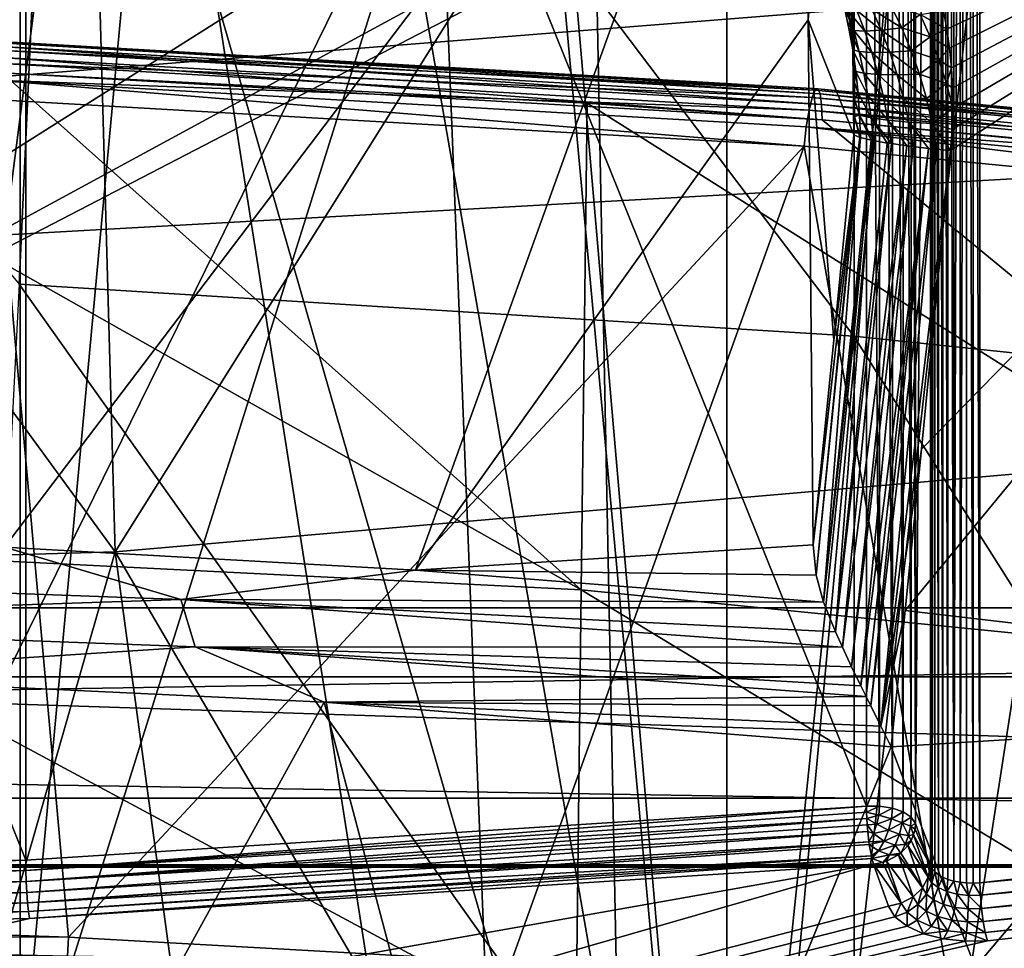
# Model space of a CAD drawing. Header units: metres. Extents: x -109 to 109, y -78 to 121.
# Tile 530 of 656: x 1.97 to 4.28, y -49.42 to -47.25. Entities that reach past the tile are written whole.
import ezdxf

# ---------------------------------------------------------------- set-up
doc = ezdxf.new("R2010")
doc.units = ezdxf.units.M
doc.layers.add('solid_508554_SW0001', color=7, linetype='CONTINUOUS')

msp = doc.modelspace()

# ---------------------------------------------------------------- linework, layer by layer
at = {"layer": 'solid_508554_SW0001'}
for points in [[(1.822281, -51.402096, 6.96896), (1.822281, -31.736343, 41.03104), (3.629026, -31.862358, 40.812778)], [(1.822281, -31.782722, 41.057816), (1.822281, -51.448475, 6.995737), (3.629026, -51.32246, 7.214)], [(1.822281, -31.782722, 41.057816), (3.629026, -51.32246, 7.214), (3.629026, -31.908737, 40.839554)], [(1.822281, -51.402096, 6.96896), (3.629026, -31.862358, 40.812778), (3.629026, -51.276081, 7.187222)], [(3.629026, -51.276081, 7.187222), (3.629026, -31.862358, 40.812778), (5.404819, -32.07119, 40.451073)], [(3.629026, -31.908737, 40.839554), (3.629026, -51.32246, 7.214), (5.404819, -51.113628, 7.575704)], [(3.629026, -31.908737, 40.839554), (5.404819, -51.113628, 7.575704), (5.404819, -32.117569, 40.477848)], [(3.629026, -51.276081, 7.187222), (5.404819, -32.07119, 40.451073), (5.404819, -51.067249, 7.548927)], [(5.404819, -51.067249, 7.548927), (4.521749, -40.695915, 1.296209), (3.62909, -40.790066, 1.133133)], [(3.629026, -51.276081, 7.187222), (3.62909, -40.790066, 1.133133), (2.728571, -40.863514, 1.005916)], [(3.629026, -51.276081, 7.187222), (5.404819, -51.067249, 7.548927), (3.62909, -40.790066, 1.133133)], [(3.629026, -51.276081, 7.187222), (2.728571, -40.863514, 1.005916), (1.822322, -40.916084, 0.914863)], [(1.822281, -51.402096, 6.96896), (3.629026, -51.276081, 7.187222), (1.822322, -40.916084, 0.914863)], [(6.21967, -49.046066, 1.849719), (6.21967, -44.023121, -1.050281), (4.223004, -44.248325, -1.440345)], [(3.956587, -49.091675, 1.770727), (3.956587, -44.068726, -1.129273), (1.985484, -44.195271, -1.348456)], [(3.987694, -49.091454, 1.771106), (3.987694, -44.068508, -1.128894), (3.956587, -44.068726, -1.129273)], [(3.987694, -49.091454, 1.771106), (3.956587, -44.068726, -1.129273), (3.956587, -49.091675, 1.770727)], [(4.017543, -49.096054, 1.763141), (4.017543, -44.073105, -1.136859), (3.987694, -44.068508, -1.128894)], [(3.987694, -49.091454, 1.771106), (4.017543, -49.096054, 1.763141), (3.987694, -44.068508, -1.128894)], [(4.043098, -49.105034, 1.747589), (4.043098, -44.082085, -1.152411), (4.017543, -44.073105, -1.136859)], [(4.017543, -49.096054, 1.763141), (4.043098, -49.105034, 1.747589), (4.017543, -44.073105, -1.136859)], [(4.061867, -49.117516, 1.725969), (4.061867, -44.094566, -1.174031), (4.043098, -44.082085, -1.152411)], [(4.043098, -49.105034, 1.747589), (4.061867, -49.117516, 1.725969), (4.043098, -44.082085, -1.152411)], [(4.061867, -44.094566, -1.174031), (4.072013, -49.132267, 1.700415), (4.072013, -44.109322, -1.199585)], [(4.061867, -49.117516, 1.725969), (4.072013, -49.132267, 1.700415), (4.061867, -44.094566, -1.174031)], [(4.072013, -49.132267, 1.700415), (4.106743, -44.207802, -1.37016), (4.072013, -44.109322, -1.199585)], [(1.985484, -49.21822, 1.551544), (1.985484, -44.195271, -1.348456), (-0.001988, -44.237556, -1.421693)], [(1.985484, -49.21822, 1.551544), (3.956587, -49.091675, 1.770727), (1.985484, -44.195271, -1.348456)], [(4.072013, -49.132267, 1.700415), (4.106743, -49.230751, 1.52984), (4.106743, -44.207802, -1.37016)], [(4.110685, -49.238365, 1.516648), (4.106743, -44.207802, -1.37016), (4.106743, -49.230751, 1.52984)], [(4.110685, -49.238365, 1.516648), (4.110685, -44.21542, -1.383352), (4.106743, -44.207802, -1.37016)], [(4.116968, -49.245579, 1.504156), (4.116969, -44.22263, -1.395844), (4.110685, -44.21542, -1.383352)], [(4.110685, -49.238365, 1.516648), (4.116968, -49.245579, 1.504156), (4.110685, -44.21542, -1.383352)], [(-0.001988, -49.260502, 1.478307), (1.985484, -49.21822, 1.551544), (-0.001988, -44.237556, -1.421693)], [(4.116968, -49.245579, 1.504156), (4.125436, -49.252209, 1.492672), (4.116969, -44.22263, -1.395844)], [(4.125436, -49.252209, 1.492672), (4.125436, -44.229263, -1.407328), (4.116969, -44.22263, -1.395844)], [(4.135879, -49.258095, 1.48248), (4.13588, -44.235146, -1.41752), (4.125436, -44.229263, -1.407328)], [(4.125436, -49.252209, 1.492672), (4.135879, -49.258095, 1.48248), (4.125436, -44.229263, -1.407328)], [(4.135879, -49.258095, 1.48248), (4.148039, -49.263084, 1.473833), (4.13588, -44.235146, -1.41752)], [(4.148039, -49.263084, 1.473833), (4.148039, -44.240139, -1.426167), (4.13588, -44.235146, -1.41752)], [(4.161614, -49.267063, 1.466944), (4.161614, -44.244114, -1.433056), (4.148039, -44.240139, -1.426167)], [(4.148039, -49.263084, 1.473833), (4.161614, -49.267063, 1.466944), (4.148039, -44.240139, -1.426167)], [(4.161614, -49.267063, 1.466944), (4.176269, -44.246979, -1.438015), (4.161614, -44.244114, -1.433056)], [(4.161614, -49.267063, 1.466944), (4.17627, -49.269924, 1.461985), (4.176269, -44.246979, -1.438015)], [(4.17627, -49.269924, 1.461985), (4.191641, -44.248657, -1.440922), (4.176269, -44.246979, -1.438015)], [(4.17627, -49.269924, 1.461985), (4.191641, -49.271603, 1.459078), (4.191641, -44.248657, -1.440922)], [(4.207349, -49.272057, 1.458295), (4.207349, -44.249107, -1.441705), (4.191641, -44.248657, -1.440922)], [(4.191641, -49.271603, 1.459078), (4.207349, -49.272057, 1.458295), (4.191641, -44.248657, -1.440922)], [(4.223004, -49.271271, 1.459655), (4.223004, -44.248325, -1.440345), (4.207349, -44.249107, -1.441705)], [(4.207349, -49.272057, 1.458295), (4.223004, -49.271271, 1.459655), (4.207349, -44.249107, -1.441705)], [(6.21967, -49.046066, 1.849719), (4.223004, -44.248325, -1.440345), (4.223004, -49.271271, 1.459655)], [(3.922943, -47.290375, 52.656265), (3.893392, -44.75943, 51.169834), (3.885497, -44.745956, 51.192947)], [(3.918101, -47.245079, 52.64859), (3.922943, -47.290375, 52.656265), (3.885497, -44.745956, 51.192947)], [(3.927456, -47.357159, 52.667927), (3.897297, -44.772198, 51.148003), (3.893392, -44.75943, 51.169834)], [(3.92551, -47.322834, 52.66188), (3.927456, -47.357159, 52.667927), (3.893392, -44.75943, 51.169834)], [(3.922943, -47.290375, 52.656265), (3.92551, -47.322834, 52.66188), (3.893392, -44.75943, 51.169834)], [(3.928576, -47.472958, 52.688984), (3.89556, -44.797287, 51.105305), (3.897297, -44.772198, 51.148003)], [(3.929115, -47.432056, 52.681442), (3.928576, -47.472958, 52.688984), (3.897297, -44.772198, 51.148003)], [(3.928695, -47.393551, 52.674435), (3.929115, -47.432056, 52.681442), (3.897297, -44.772198, 51.148003)], [(3.927456, -47.357159, 52.667927), (3.928695, -47.393551, 52.674435), (3.897297, -44.772198, 51.148003)], [(3.89556, -44.797287, 51.105305), (3.926924, -47.516151, 52.697132), (3.910952, -46.156921, 51.899406)], [(3.928576, -47.472958, 52.688984), (3.926924, -47.516151, 52.697132), (3.89556, -44.797287, 51.105305)], [(4.38107, -48.305439, 97.312851), (6.299386, -45.009903, 102.510941), (4.212463, -45.274727, 102.663315)], [(3.928225, -52.392448, 5.25362), (3.928372, -45.46423, 1.253644), (5.852896, -45.244595, 1.634063)], [(5.852784, -52.172813, 5.634036), (3.928225, -52.392448, 5.25362), (5.852896, -45.244595, 1.634063)], [(2.195388, -48.494778, 97.421974), (4.212463, -45.274727, 102.663315), (2.109912, -45.433464, 102.754768)], [(2.195388, -48.494778, 97.421974), (4.38107, -48.305439, 97.312851), (4.212463, -45.274727, 102.663315)], [(2.195388, -48.494778, 97.421974), (2.109912, -45.433464, 102.754768), (0.000009, -45.486259, 102.78521)], [(0.000004, -48.557865, 97.458351), (2.195388, -48.494778, 97.421974), (0.000009, -45.486259, 102.78521)], [(3.928225, -52.392448, 5.25362), (1.972166, -45.596729, 1.024149), (3.928372, -45.46423, 1.253644)], [(1.970237, -47.866879, 55.091526), (2.077328, -45.540302, 55.240616), (0, -45.497341, 55.315025)], [(1.970237, -47.866879, 55.091526), (3.927015, -47.988834, 54.880291), (2.077328, -45.540302, 55.240616)], [(3.927015, -47.988834, 54.880291), (4.140467, -45.668884, 55.017899), (2.077328, -45.540302, 55.240616)], [(3.293707, -45.648823, -2.533188), (4.38185, -45.565083, -2.388145), (3.455352, -53.732807, -0.135058)], [(4.38185, -45.565083, -2.388145), (5.731252, -53.537685, 0.202901), (3.455352, -53.732807, -0.135058)], [(1.972166, -45.596729, 1.024149), (0, -52.569218, 4.947441), (0, -45.641018, 0.947441)], [(1.972046, -52.524937, 5.02414), (0, -52.569218, 4.947441), (1.972166, -45.596729, 1.024149)], [(6.143511, -45.59874, -75.5), (13.515705, -48.788055, -75.5), (0, -48.788128, -75.5)], [(4.844931, -46.156006, -75.5), (6.143511, -45.59874, -75.5), (0, -48.788128, -75.5)], [(3.928225, -52.392448, 5.25362), (1.972046, -52.524937, 5.02414), (1.972166, -45.596729, 1.024149)], [(2.199294, -45.708752, -2.636988), (3.293707, -45.648823, -2.533188), (3.455352, -53.732807, -0.135058)], [(3.927015, -47.988834, 54.880291), (5.856967, -48.191166, 54.529839), (4.140467, -45.668884, 55.017899)], [(5.856967, -48.191166, 54.529839), (6.175321, -45.882217, 54.648399), (4.140467, -45.668884, 55.017899)], [(1.100695, -45.744755, -2.699347), (2.199294, -45.708752, -2.636988), (1.154557, -53.830719, -0.304649)], [(2.199294, -45.708752, -2.636988), (3.455352, -53.732807, -0.135058), (1.154557, -53.830719, -0.304649)], [(1.911341, -45.888363, 51.395313), (3.807756, -46.014835, 51.176254), (1.9359, -48.483295, 52.890968)], [(3.807756, -46.014835, 51.176254), (2.898999, -48.537418, 52.797226), (1.9359, -48.483295, 52.890968)], [(3.807756, -46.014835, 51.176254), (3.819965, -47.246674, 51.884933), (2.898999, -48.537418, 52.797226)], [(3.910952, -46.156921, 51.899406), (3.819965, -47.246674, 51.884933), (3.807756, -46.014835, 51.176254)], [(3.496626, -46.579044, -75.5), (4.844931, -46.156006, -75.5), (0, -48.788128, -75.5)], [(3.910952, -46.156921, 51.899406), (3.926924, -47.516151, 52.697132), (3.819965, -47.246674, 51.884933)], [(14.004408, -46.420071, -58.821926), (-14.004402, -46.42012, -58.822041), (-13.774966, -48.625641, -64.030128)], [(13.932569, -47.081928, -60.360405), (14.004408, -46.420071, -58.821926), (-13.774966, -48.625641, -64.030128)], [(5.820252, -46.478161, 52.64513), (5.827207, -48.840271, 52.384388), (4.047356, -48.632565, 52.744148)], [(4.085582, -48.25349, 52.790619), (5.820252, -46.478161, 52.64513), (4.047356, -48.632565, 52.744148)], [(4.085582, -48.25349, 52.790619), (4.154028, -47.552704, 52.862522), (5.820252, -46.478161, 52.64513)], [(4.145566, -47.26796, 52.892029), (4.13775, -47.225449, 52.897179), (5.820252, -46.478161, 52.64513)], [(4.151835, -47.312653, 52.886841), (4.145566, -47.26796, 52.892029), (5.820252, -46.478161, 52.64513)], [(4.156239, -47.358803, 52.881721), (4.151835, -47.312653, 52.886841), (5.820252, -46.478161, 52.64513)], [(4.154028, -47.552704, 52.862522), (4.157654, -47.503483, 52.867058), (5.820252, -46.478161, 52.64513)], [(4.158747, -47.406441, 52.876667), (4.156239, -47.358803, 52.881721), (5.820252, -46.478161, 52.64513)], [(4.157654, -47.503483, 52.867058), (4.159257, -47.453384, 52.871902), (5.820252, -46.478161, 52.64513)], [(4.159257, -47.453384, 52.871902), (4.158747, -47.406441, 52.876667), (5.820252, -46.478161, 52.64513)], [(2.112435, -46.863503, -75.5), (3.496626, -46.579044, -75.5), (0, -48.788128, -75.5)], [(2.953937, -46.717266, 86.750404), (-0.000014, -52.733601, 74.975853), (-0.000004, -46.634499, 86.707344)], [(2.953937, -46.717266, 86.750404), (1.060845, -52.744949, 74.98175), (-0.000014, -52.733601, 74.975853)], [(2.953937, -46.717266, 86.750404), (3.194691, -52.836636, 75.029427), (1.060845, -52.744949, 74.98175)], [(5.895985, -46.96487, 86.879326), (3.194691, -52.836636, 75.029427), (2.953937, -46.717266, 86.750404)], [(0.706562, -47.006466, -75.5), (2.112435, -46.863503, -75.5), (0, -48.788128, -75.5)], [(5.895985, -46.96487, 86.879326), (5.321007, -53.020115, 75.124817), (3.194691, -52.836636, 75.029427)], [(13.774966, -48.625641, -64.030128), (13.932569, -47.081928, -60.360405), (-13.774966, -48.625641, -64.030128)], [(3.969538, -47.22155, 52.848408), (4.014907, -47.21434, 52.880939), (4.039821, -47.265308, 52.88063)], [(4.039821, -47.265308, 52.88063), (4.014907, -47.21434, 52.880939), (4.082466, -47.23357, 52.896984)], [(3.915706, -47.266914, 52.7062), (3.918101, -47.245079, 52.64859), (3.905133, -47.21822, 52.697178)], [(3.905133, -47.21822, 52.697178), (3.912388, -47.223568, 52.752739), (3.927063, -47.271484, 52.761139)], [(3.915706, -47.266914, 52.7062), (3.905133, -47.21822, 52.697178), (3.927063, -47.271484, 52.761139)], [(3.912388, -47.223568, 52.752739), (3.934438, -47.224709, 52.80452), (3.953075, -47.272762, 52.811043)], [(3.927063, -47.271484, 52.761139), (3.912388, -47.223568, 52.752739), (3.953075, -47.272762, 52.811043)], [(3.934438, -47.224709, 52.80452), (3.969538, -47.22155, 52.848408), (3.99168, -47.270649, 52.851952)], [(3.953075, -47.272762, 52.811043), (3.934438, -47.224709, 52.80452), (3.99168, -47.270649, 52.851952)], [(3.99168, -47.270649, 52.851952), (3.969538, -47.22155, 52.848408), (4.039821, -47.265308, 52.88063)], [(4.039821, -47.265308, 52.88063), (4.082466, -47.23357, 52.896984), (4.106205, -47.285809, 52.891968)], [(4.082466, -47.23357, 52.896984), (4.13775, -47.225449, 52.897179), (4.145566, -47.26796, 52.892029)], [(4.106205, -47.285809, 52.891968), (4.082466, -47.23357, 52.896984), (4.145566, -47.26796, 52.892029)], [(3.819965, -47.246674, 51.884933), (3.832171, -48.478512, 52.593609), (2.898999, -48.537418, 52.797226)], [(3.88018, -47.997852, 52.649624), (3.832171, -48.478512, 52.593609), (3.819965, -47.246674, 51.884933)], [(3.926924, -47.516151, 52.697132), (3.88018, -47.997852, 52.649624), (3.819965, -47.246674, 51.884933)], [(3.915706, -47.266914, 52.7062), (3.922943, -47.290375, 52.656265), (3.918101, -47.245079, 52.64859)], [(3.924516, -47.316692, 52.715191), (3.922943, -47.290375, 52.656265), (3.915706, -47.266914, 52.7062)], [(3.915706, -47.266914, 52.7062), (3.927063, -47.271484, 52.761139), (3.939936, -47.320969, 52.769157)], [(3.924516, -47.316692, 52.715191), (3.915706, -47.266914, 52.7062), (3.939936, -47.320969, 52.769157)], [(3.927063, -47.271484, 52.761139), (3.953075, -47.272762, 52.811043), (3.969713, -47.322788, 52.816891)], [(3.939936, -47.320969, 52.769157), (3.927063, -47.271484, 52.761139), (3.969713, -47.322788, 52.816891)], [(3.953075, -47.272762, 52.811043), (3.99168, -47.270649, 52.851952), (4.011487, -47.322014, 52.85461)], [(3.969713, -47.322788, 52.816891), (3.953075, -47.272762, 52.811043), (4.011487, -47.322014, 52.85461)], [(3.99168, -47.270649, 52.851952), (4.039821, -47.265308, 52.88063), (4.061951, -47.318703, 52.87933)], [(4.011487, -47.322014, 52.85461), (3.99168, -47.270649, 52.851952), (4.061951, -47.318703, 52.87933)], [(4.061951, -47.318703, 52.87933), (4.039821, -47.265308, 52.88063), (4.106205, -47.285809, 52.891968)], [(4.061951, -47.318703, 52.87933), (4.106205, -47.285809, 52.891968), (4.126935, -47.340054, 52.886086)], [(4.106205, -47.285809, 52.891968), (4.145566, -47.26796, 52.892029), (4.151835, -47.312653, 52.886841)], [(4.126935, -47.340054, 52.886086), (4.106205, -47.285809, 52.891968), (4.151835, -47.312653, 52.886841)], [(1.918449, -47.317699, 55.915466), (1.92204, -47.300323, 55.959057), (3.836473, -47.41106, 55.765617)], [(1.92204, -47.300323, 55.959057), (1.925296, -47.29734, 56.005909), (3.84297, -47.40818, 55.812073)], [(1.92204, -47.300323, 55.959057), (3.84297, -47.40818, 55.812073), (3.836473, -47.41106, 55.765617)], [(1.925296, -47.29734, 56.005909), (3.848169, -47.419914, 55.857285), (3.84297, -47.40818, 55.812073)], [(1.925296, -47.29734, 56.005909), (1.927898, -47.309052, 56.051414), (3.848169, -47.419914, 55.857285)], [(1.927898, -47.309052, 56.051414), (3.851557, -47.44511, 55.896812), (3.848169, -47.419914, 55.857285)], [(1.927898, -47.309052, 56.051414), (1.929589, -47.334293, 56.091099), (3.851557, -47.44511, 55.896812)], [(3.924516, -47.316692, 52.715191), (3.92551, -47.322834, 52.66188), (3.922943, -47.290375, 52.656265)], [(1.914878, -47.347759, 55.879436), (1.918449, -47.317699, 55.915466), (3.829314, -47.428272, 55.722477)], [(1.918449, -47.317699, 55.915466), (3.836473, -47.41106, 55.765617), (3.829314, -47.428272, 55.722477)], [(3.931609, -47.36731, 52.724121), (3.92551, -47.322834, 52.66188), (3.924516, -47.316692, 52.715191)], [(3.924516, -47.316692, 52.715191), (3.939936, -47.320969, 52.769157), (3.950994, -47.371723, 52.776783)], [(3.931609, -47.36731, 52.724121), (3.924516, -47.316692, 52.715191), (3.950994, -47.371723, 52.776783)], [(3.931609, -47.36731, 52.724121), (3.927456, -47.357159, 52.667927), (3.92551, -47.322834, 52.66188)], [(3.939936, -47.320969, 52.769157), (3.969713, -47.322788, 52.816891), (3.984302, -47.374447, 52.822079)], [(3.950994, -47.371723, 52.776783), (3.939936, -47.320969, 52.769157), (3.984302, -47.374447, 52.822079)], [(3.969713, -47.322788, 52.816891), (4.011487, -47.322014, 52.85461), (4.028894, -47.375267, 52.856419)], [(3.984302, -47.374447, 52.822079), (3.969713, -47.322788, 52.816891), (4.028894, -47.375267, 52.856419)], [(4.011487, -47.322014, 52.85461), (4.061951, -47.318703, 52.87933), (4.08124, -47.374123, 52.877087)], [(4.028894, -47.375267, 52.856419), (4.011487, -47.322014, 52.85461), (4.08124, -47.374123, 52.877087)], [(4.08124, -47.374123, 52.877087), (4.061951, -47.318703, 52.87933), (4.126935, -47.340054, 52.886086)], [(4.126935, -47.340054, 52.886086), (4.151835, -47.312653, 52.886841), (4.156239, -47.358803, 52.881721)], [(1.098403, -47.345646, 56.164825), (1.094085, -48.474564, 56.90395), (3.287747, -48.58342, 56.750759)], [(1.098403, -47.345646, 56.164825), (3.287747, -48.58342, 56.750759), (1.930203, -47.37059, 56.121048)], [(1.911677, -47.387547, 55.854507), (1.914878, -47.347759, 55.879436), (3.822196, -47.458126, 55.686882)], [(1.914878, -47.347759, 55.879436), (3.829314, -47.428272, 55.722477), (3.822196, -47.458126, 55.686882)], [(1.929589, -47.334293, 56.091099), (1.930203, -47.37059, 56.121048), (3.852803, -47.481297, 55.926773)], [(1.929589, -47.334293, 56.091099), (3.852803, -47.481297, 55.926773), (3.851557, -47.44511, 55.896812)], [(4.08124, -47.374123, 52.877087), (4.126935, -47.340054, 52.886086), (4.144632, -47.395996, 52.879379)], [(4.144632, -47.395996, 52.879379), (4.126935, -47.340054, 52.886086), (4.156239, -47.358803, 52.881721)], [(1.930203, -47.37059, 56.121048), (3.301521, -47.441906, 55.995888), (3.852803, -47.481297, 55.926773)], [(1.930203, -47.37059, 56.121048), (3.287747, -48.58342, 56.750759), (3.301521, -47.441906, 55.995888)], [(3.931609, -47.36731, 52.724121), (3.928695, -47.393551, 52.674435), (3.927456, -47.357159, 52.667927)], [(3.937015, -47.418575, 52.732964), (3.928695, -47.393551, 52.674435), (3.931609, -47.36731, 52.724121)], [(3.931609, -47.36731, 52.724121), (3.950994, -47.371723, 52.776783), (3.960219, -47.423515, 52.784012)], [(3.937015, -47.418575, 52.732964), (3.931609, -47.36731, 52.724121), (3.960219, -47.423515, 52.784012)], [(3.950994, -47.371723, 52.776783), (3.984302, -47.374447, 52.822079), (3.996792, -47.427471, 52.826618)], [(3.960219, -47.423515, 52.784012), (3.950994, -47.371723, 52.776783), (3.996792, -47.427471, 52.826618)], [(3.984302, -47.374447, 52.822079), (4.028894, -47.375267, 52.856419), (4.043839, -47.430122, 52.857407)], [(3.996792, -47.427471, 52.826618), (3.984302, -47.374447, 52.822079), (4.043839, -47.430122, 52.857407)], [(4.028894, -47.375267, 52.856419), (4.08124, -47.374123, 52.877087), (4.097633, -47.431263, 52.873943)], [(4.043839, -47.430122, 52.857407), (4.028894, -47.375267, 52.856419), (4.097633, -47.431263, 52.873943)], [(4.097633, -47.431263, 52.873943), (4.08124, -47.374123, 52.877087), (4.144632, -47.395996, 52.879379)], [(4.144632, -47.395996, 52.879379), (4.156239, -47.358803, 52.881721), (4.158747, -47.406441, 52.876667)], [(0.000003, -50.372105, -0.247045), (14.57333, -48.073761, 3.7338), (16.331614, -47.398849, 4.902783)], [(8.197713, -48.870541, 2.353737), (0.000003, -50.372105, -0.247045), (16.331614, -47.398849, 4.902783)], [(1.911677, -47.387547, 55.854507), (3.810806, -47.543083, 55.651241), (1.909162, -47.433144, 55.843132)], [(1.911677, -47.387547, 55.854507), (3.815818, -47.497692, 55.662334), (3.810806, -47.543083, 55.651241)], [(1.911677, -47.387547, 55.854507), (3.822196, -47.458126, 55.686882), (3.815818, -47.497692, 55.662334)], [(3.937015, -47.418575, 52.732964), (3.929115, -47.432056, 52.681442), (3.928695, -47.393551, 52.674435)], [(4.097633, -47.431263, 52.873943), (4.144632, -47.395996, 52.879379), (4.159257, -47.453384, 52.871902)], [(4.144632, -47.395996, 52.879379), (4.158747, -47.406441, 52.876667), (4.159257, -47.453384, 52.871902)], [(3.829314, -47.428272, 55.722477), (3.836473, -47.41106, 55.765617), (5.726068, -47.594868, 55.44463)], [(3.836473, -47.41106, 55.765617), (3.84297, -47.40818, 55.812073), (5.735769, -47.592133, 55.490459)], [(3.836473, -47.41106, 55.765617), (5.735769, -47.592133, 55.490459), (5.726068, -47.594868, 55.44463)], [(3.84297, -47.40818, 55.812073), (5.743546, -47.603912, 55.535213), (5.735769, -47.592133, 55.490459)], [(3.84297, -47.40818, 55.812073), (3.848169, -47.419914, 55.857285), (5.743546, -47.603912, 55.535213)], [(3.848169, -47.419914, 55.857285), (5.74864, -47.629055, 55.574509), (5.743546, -47.603912, 55.535213)], [(3.848169, -47.419914, 55.857285), (3.851557, -47.44511, 55.896812), (5.74864, -47.629055, 55.574509)], [(3.94074, -47.470329, 52.741699), (3.929115, -47.432056, 52.681442), (3.937015, -47.418575, 52.732964)], [(3.937015, -47.418575, 52.732964), (3.960219, -47.423515, 52.784012), (3.967578, -47.476173, 52.790833)], [(3.94074, -47.470329, 52.741699), (3.937015, -47.418575, 52.732964), (3.967578, -47.476173, 52.790833)], [(3.960219, -47.423515, 52.784012), (3.996792, -47.427471, 52.826618), (4.007125, -47.481659, 52.830509)], [(3.967578, -47.476173, 52.790833), (3.960219, -47.423515, 52.784012), (4.007125, -47.481659, 52.830509)], [(2.085664, -49.398567, 55.588997), (1.043858, -49.363895, 55.649124), (1.909162, -47.433144, 55.843132)], [(2.085664, -49.398567, 55.588997), (1.909162, -47.433144, 55.843132), (3.810806, -47.543083, 55.651241)], [(3.301521, -47.441906, 55.995888), (3.287747, -48.58342, 56.750759), (5.453644, -48.800247, 56.445652)], [(3.301521, -47.441906, 55.995888), (5.453644, -48.800247, 56.445652), (3.852803, -47.481297, 55.926773)], [(3.822196, -47.458126, 55.686882), (3.829314, -47.428272, 55.722477), (5.715393, -47.611851, 55.402203)], [(3.829314, -47.428272, 55.722477), (5.726068, -47.594868, 55.44463), (5.715393, -47.611851, 55.402203)], [(3.851557, -47.44511, 55.896812), (3.852803, -47.481297, 55.926773), (5.750648, -47.665062, 55.60445)], [(3.851557, -47.44511, 55.896812), (5.750648, -47.665062, 55.60445), (5.74864, -47.629055, 55.574509)], [(3.94074, -47.470329, 52.741699), (3.928576, -47.472958, 52.688984), (3.929115, -47.432056, 52.681442)], [(3.996792, -47.427471, 52.826618), (4.043839, -47.430122, 52.857407), (4.056247, -47.486355, 52.857594)], [(4.007125, -47.481659, 52.830509), (3.996792, -47.427471, 52.826618), (4.056247, -47.486355, 52.857594)], [(4.043839, -47.430122, 52.857407), (4.097633, -47.431263, 52.873943), (4.111053, -47.489887, 52.869934)], [(4.056247, -47.486355, 52.857594), (4.043839, -47.430122, 52.857407), (4.111053, -47.489887, 52.869934)], [(4.111053, -47.489887, 52.869934), (4.097633, -47.431263, 52.873943), (4.159257, -47.453384, 52.871902)], [(3.815818, -47.497692, 55.662334), (3.822196, -47.458126, 55.686882), (5.704787, -47.641422, 55.367336)], [(3.822196, -47.458126, 55.686882), (5.715393, -47.611851, 55.402203), (5.704787, -47.641422, 55.367336)], [(3.94074, -47.470329, 52.741699), (3.942769, -47.522438, 52.750305), (3.928576, -47.472958, 52.688984)], [(3.94074, -47.470329, 52.741699), (3.973022, -47.529541, 52.797241), (3.968218, -47.528564, 52.791489)], [(3.94074, -47.470329, 52.741699), (3.967578, -47.476173, 52.790833), (3.973022, -47.529541, 52.797241)], [(3.94074, -47.470329, 52.741699), (3.968218, -47.528564, 52.791489), (3.942769, -47.522438, 52.750305)], [(4.111053, -47.489887, 52.869934), (4.159257, -47.453384, 52.871902), (4.157654, -47.503483, 52.867058)], [(3.852803, -47.481297, 55.926773), (5.478619, -47.634071, 55.658817), (5.750648, -47.665062, 55.60445)], [(3.852803, -47.481297, 55.926773), (5.453644, -48.800247, 56.445652), (5.478619, -47.634071, 55.658817)], [(3.928576, -47.472958, 52.688984), (3.941327, -47.522011, 52.747089), (3.926924, -47.516151, 52.697132)], [(3.928576, -47.472958, 52.688984), (3.942769, -47.522438, 52.750305), (3.941327, -47.522011, 52.747089)], [(3.967578, -47.476173, 52.790833), (4.01522, -47.53685, 52.833771), (4.005758, -47.535366, 52.827293)], [(3.967578, -47.476173, 52.790833), (4.007125, -47.481659, 52.830509), (4.01522, -47.53685, 52.833771)], [(3.967578, -47.476173, 52.790833), (4.005758, -47.535366, 52.827293), (3.973022, -47.529541, 52.797241)], [(4.007125, -47.481659, 52.830509), (4.06602, -47.543793, 52.856998), (4.051378, -47.541946, 52.852051)], [(4.007125, -47.481659, 52.830509), (4.056247, -47.486355, 52.857594), (4.06602, -47.543793, 52.856998)], [(4.007125, -47.481659, 52.830509), (4.051378, -47.541946, 52.852051), (4.01522, -47.53685, 52.833771)], [(4.056247, -47.486355, 52.857594), (4.121398, -47.549812, 52.865093), (4.101955, -47.547863, 52.864067)], [(4.056247, -47.486355, 52.857594), (4.111053, -47.489887, 52.869934), (4.121398, -47.549812, 52.865093)], [(4.056247, -47.486355, 52.857594), (4.101955, -47.547863, 52.864067), (4.06602, -47.543793, 52.856998)], [(4.111053, -47.489887, 52.869934), (4.157654, -47.503483, 52.867058), (4.154028, -47.552704, 52.862522)], [(4.111053, -47.489887, 52.869934), (4.154028, -47.552704, 52.862522), (4.121398, -47.549812, 52.865093)], [(3.815818, -47.497692, 55.662334), (5.687872, -47.725506, 55.332886), (3.810806, -47.543083, 55.651241)], [(3.815818, -47.497692, 55.662334), (5.695289, -47.680698, 55.343437), (5.687872, -47.725506, 55.332886)], [(3.815818, -47.497692, 55.662334), (5.704787, -47.641422, 55.367336), (5.695289, -47.680698, 55.343437)], [(3.941327, -47.522011, 52.747089), (3.88018, -47.997852, 52.649624), (3.926924, -47.516151, 52.697132)], [(3.941327, -47.522011, 52.747089), (3.838935, -48.549068, 52.632935), (3.832171, -48.478512, 52.593609)], [(3.941327, -47.522011, 52.747089), (3.832171, -48.478512, 52.593609), (3.88018, -47.997852, 52.649624)], [(3.941327, -47.522011, 52.747089), (3.942769, -47.522438, 52.750305), (3.838935, -48.549068, 52.632935)], [(3.942769, -47.522438, 52.750305), (3.85629, -48.613037, 52.666248), (3.838935, -48.549068, 52.632935)], [(3.942769, -47.522438, 52.750305), (3.968218, -47.528564, 52.791489), (3.85629, -48.613037, 52.666248)], [(3.968218, -47.528564, 52.791489), (3.973022, -47.529541, 52.797241), (3.85629, -48.613037, 52.666248)], [(3.973022, -47.529541, 52.797241), (3.884162, -48.681957, 52.693821), (3.85629, -48.613037, 52.666248)], [(3.973022, -47.529541, 52.797241), (4.005758, -47.535366, 52.827293), (3.884162, -48.681957, 52.693821)], [(4.005758, -47.535366, 52.827293), (4.01522, -47.53685, 52.833771), (3.884162, -48.681957, 52.693821)], [(4.01522, -47.53685, 52.833771), (3.900536, -48.718597, 52.703499), (3.884162, -48.681957, 52.693821)], [(4.01522, -47.53685, 52.833771), (4.051378, -47.541946, 52.852051), (3.900536, -48.718597, 52.703499)], [(3.123369, -49.45628, 55.488914), (2.085664, -49.398567, 55.588997), (3.810806, -47.543083, 55.651241)], [(4.154934, -49.536919, 55.349079), (3.123369, -49.45628, 55.488914), (3.810806, -47.543083, 55.651241)], [(4.154934, -49.536919, 55.349079), (3.810806, -47.543083, 55.651241), (5.687872, -47.725506, 55.332886)], [(4.051378, -47.541946, 52.852051), (3.921948, -48.764301, 52.711365), (3.900536, -48.718597, 52.703499)], [(4.051378, -47.541946, 52.852051), (4.06602, -47.543793, 52.856998), (3.921948, -48.764301, 52.711365)], [(4.06602, -47.543793, 52.856998), (3.943713, -48.809216, 52.714912), (3.921948, -48.764301, 52.711365)], [(4.06602, -47.543793, 52.856998), (4.101955, -47.547863, 52.864067), (3.943713, -48.809216, 52.714912)], [(4.101955, -47.547863, 52.864067), (3.956095, -48.834431, 52.715191), (3.943713, -48.809216, 52.714912)], [(4.101955, -47.547863, 52.864067), (3.966715, -48.855835, 52.714478), (3.956095, -48.834431, 52.715191)], [(4.101955, -47.547863, 52.864067), (4.121398, -47.549812, 52.865093), (3.966715, -48.855835, 52.714478)], [(4.121398, -47.549812, 52.865093), (3.990441, -48.903591, 52.709839), (3.966715, -48.855835, 52.714478)], [(4.121398, -47.549812, 52.865093), (4.154028, -47.552704, 52.862522), (3.990441, -48.903591, 52.709839)], [(3.990441, -48.903591, 52.709839), (4.154028, -47.552704, 52.862522), (4.085582, -48.25349, 52.790619)], [(4.649404, -49.606182, 55.26387), (4.154934, -49.536919, 55.349079), (5.687872, -47.725506, 55.332886)], [(1.850814, -50.173824, 54.759262), (3.688985, -50.288387, 54.560833), (1.970237, -47.866879, 55.091526)], [(3.688985, -50.288387, 54.560833), (3.927015, -47.988834, 54.880291), (1.970237, -47.866879, 55.091526)], [(3.688985, -50.288387, 54.560833), (5.501956, -50.478458, 54.231621), (3.927015, -47.988834, 54.880291)], [(5.501956, -50.478458, 54.231621), (5.856967, -48.191166, 54.529839), (3.927015, -47.988834, 54.880291)], [(0.000003, -50.372105, -0.247045), (2.214558, -50.323742, -0.163279), (14.57333, -48.073761, 3.7338)], [(2.214558, -50.323742, -0.163279), (12.70409, -48.669445, 2.702048), (14.57333, -48.073761, 3.7338)], [(3.990441, -48.903591, 52.709839), (4.085582, -48.25349, 52.790619), (4.047356, -48.632565, 52.744148)], [(2.195388, -48.494778, 97.421974), (3.902467, -51.412693, 92.013573), (4.38107, -48.305439, 97.312851)], [(4.38107, -48.305439, 97.312851), (3.902467, -51.412693, 92.013573), (5.192277, -51.246967, 91.918007)], [(0.784508, -48.549286, 52.998409), (1.9359, -48.483295, 52.890968), (2.349398, -48.606136, 52.899944)], [(1.094085, -48.474564, 56.90395), (1.0901, -49.528442, 57.746861), (3.275189, -49.647388, 57.610294)], [(1.094085, -48.474564, 56.90395), (3.275189, -49.647388, 57.610294), (3.287747, -48.58342, 56.750759)], [(2.349398, -48.606136, 52.899944), (1.9359, -48.483295, 52.890968), (2.898999, -48.537418, 52.797226)], [(3.832171, -48.478512, 52.593609), (3.838935, -48.549068, 52.632935), (2.898999, -48.537418, 52.797226)], [(0.000004, -48.557865, 97.458351), (1.304064, -51.602562, 92.123062), (2.195388, -48.494778, 97.421974)], [(2.195388, -48.494778, 97.421974), (1.304064, -51.602562, 92.123062), (2.605661, -51.531303, 92.08197)], [(2.195388, -48.494778, 97.421974), (2.605661, -51.531303, 92.08197), (3.902467, -51.412693, 92.013573)], [(0.784508, -48.549286, 52.998409), (2.349398, -48.606136, 52.899944), (0.795579, -48.659206, 53.018921)], [(2.349398, -48.606136, 52.899944), (2.898999, -48.537418, 52.797226), (3.85629, -48.613037, 52.666248)], [(3.838935, -48.549068, 52.632935), (3.85629, -48.613037, 52.666248), (2.898999, -48.537418, 52.797226)], [(3.287747, -48.58342, 56.750759), (3.275189, -49.647388, 57.610294), (5.43161, -49.883942, 57.338676)], [(3.287747, -48.58342, 56.750759), (5.43161, -49.883942, 57.338676), (5.453644, -48.800247, 56.445652)], [(13.774966, -48.625641, -64.030128), (-13.774966, -48.625641, -64.030128), (-13.732092, -49.0723, -65.114182)], [(13.732098, -49.072243, -65.114044), (13.774966, -48.625641, -64.030128), (-13.732092, -49.0723, -65.114182)], [(2.349398, -48.606136, 52.899944), (2.382421, -48.71777, 52.917484), (0.795579, -48.659206, 53.018921)], [(2.349398, -48.606136, 52.899944), (3.85629, -48.613037, 52.666248), (3.884162, -48.681957, 52.693821)], [(2.349398, -48.606136, 52.899944), (3.884162, -48.681957, 52.693821), (3.900536, -48.718597, 52.703499)], [(2.349398, -48.606136, 52.899944), (3.900536, -48.718597, 52.703499), (2.382421, -48.71777, 52.917484)], [(3.990441, -48.903591, 52.709839), (4.047356, -48.632565, 52.744148), (4.01449, -48.95195, 52.70084)], [(4.01449, -48.95195, 52.70084), (4.047356, -48.632565, 52.744148), (5.827207, -48.840271, 52.384388)], [(0.795579, -48.659206, 53.018921), (2.382421, -48.71777, 52.917484), (1.345157, -48.784283, 52.991249)], [(2.214558, -50.323742, -0.163279), (4.412245, -50.179024, 0.087381), (12.70409, -48.669445, 2.702048)], [(2.382421, -48.71777, 52.917484), (2.685063, -48.84726, 52.882168), (1.345157, -48.784283, 52.991249)], [(2.382421, -48.71777, 52.917484), (3.956095, -48.834431, 52.715191), (2.685063, -48.84726, 52.882168)], [(2.382421, -48.71777, 52.917484), (3.900536, -48.718597, 52.703499), (3.921948, -48.764301, 52.711365)], [(2.382421, -48.71777, 52.917484), (3.921948, -48.764301, 52.711365), (3.943713, -48.809216, 52.714912)], [(2.382421, -48.71777, 52.917484), (3.943713, -48.809216, 52.714912), (3.956095, -48.834431, 52.715191)], [(13.515705, -49.229229, -75.467392), (-13.515705, -48.788055, -75.5), (0, -48.788128, -75.5)], [(-13.515705, -49.229225, -75.467392), (-13.515705, -48.788055, -75.5), (13.515705, -49.229229, -75.467392)], [(13.515705, -49.229229, -75.467392), (0, -48.788128, -75.5), (13.515705, -48.788055, -75.5)], [(1.617486, -50.784924, 52.601376), (1.345157, -48.784283, 52.991249), (2.685063, -48.84726, 52.882168)], [(3.224611, -50.881886, 52.433434), (1.617486, -50.784924, 52.601376), (2.685063, -48.84726, 52.882168)], [(3.966715, -48.855835, 52.714478), (2.685063, -48.84726, 52.882168), (3.956095, -48.834431, 52.715191)], [(3.224611, -50.881886, 52.433434), (2.685063, -48.84726, 52.882168), (4.01449, -48.95195, 52.70084)], [(3.990441, -48.903591, 52.709839), (4.01449, -48.95195, 52.70084), (2.685063, -48.84726, 52.882168)], [(3.990441, -48.903591, 52.709839), (2.685063, -48.84726, 52.882168), (3.966715, -48.855835, 52.714478)], [(4.811081, -51.042793, 52.154732), (4.01449, -48.95195, 52.70084), (5.827207, -48.840271, 52.384388)], [(8.197713, -48.870541, 2.353737), (6.238007, -49.181988, 1.814295), (0.000003, -50.372105, -0.247045)], [(4.811081, -51.042793, 52.154732), (3.224611, -50.881886, 52.433434), (4.01449, -48.95195, 52.70084)], [(6.00107, -49.104458, 1.810385), (6.21967, -49.046066, 1.849719), (4.223004, -49.271271, 1.459655)], [(13.732098, -49.072243, -65.114044), (-13.732092, -49.0723, -65.114182), (-13.515706, -51.585316, -71.415703)], [(13.636007, -50.126842, -67.715462), (13.732098, -49.072243, -65.114044), (-13.515706, -51.585316, -71.415703)], [(1.985774, -49.242332, 1.561545), (3.956587, -49.091675, 1.770727), (1.985484, -49.21822, 1.551544)], [(1.985774, -49.242332, 1.561545), (3.95679, -49.105511, 1.777375), (3.956587, -49.091675, 1.770727)], [(1.985774, -49.242332, 1.561545), (3.95738, -49.120068, 1.781829), (3.95679, -49.105511, 1.777375)], [(3.95679, -49.105511, 1.777375), (3.987694, -49.091454, 1.771106), (3.956587, -49.091675, 1.770727)], [(3.95679, -49.105511, 1.777375), (3.986022, -49.112194, 1.780335), (3.987694, -49.091454, 1.771106)], [(3.95679, -49.105511, 1.777375), (3.95738, -49.120068, 1.781829), (3.986022, -49.112194, 1.780335)], [(3.986022, -49.112194, 1.780335), (4.017543, -49.096054, 1.763141), (3.987694, -49.091454, 1.771106)], [(4.015302, -49.121429, 1.774114), (4.017543, -49.096054, 1.763141), (3.986022, -49.112194, 1.780335)], [(4.015302, -49.121429, 1.774114), (4.043098, -49.105034, 1.747589), (4.017543, -49.096054, 1.763141)], [(4.040854, -49.130432, 1.758569), (4.043098, -49.105034, 1.747589), (4.015302, -49.121429, 1.774114)], [(4.040854, -49.130432, 1.758569), (4.061867, -49.117516, 1.725969), (4.043098, -49.105034, 1.747589)], [(4.223875, -49.300442, 1.470935), (6.00107, -49.104458, 1.810385), (4.223004, -49.271271, 1.459655)], [(6.004663, -49.135502, 1.812419), (6.00107, -49.104458, 1.810385), (4.223875, -49.300442, 1.470935)], [(1.986624, -49.268196, 1.564984), (3.95738, -49.120068, 1.781829), (1.985774, -49.242332, 1.561545)], [(1.986624, -49.268196, 1.564984), (3.958353, -49.135216, 1.784051), (3.95738, -49.120068, 1.781829)], [(3.95738, -49.120068, 1.781829), (3.981113, -49.133961, 1.784843), (3.986022, -49.112194, 1.780335)], [(3.95738, -49.120068, 1.781829), (3.958353, -49.135216, 1.784051), (3.981113, -49.133961, 1.784843)], [(3.958353, -49.135216, 1.784051), (3.973289, -49.155331, 1.784337), (3.981113, -49.133961, 1.784843)], [(4.008755, -49.147991, 1.778702), (3.981113, -49.133961, 1.784843), (3.973289, -49.155331, 1.784337)], [(4.015302, -49.121429, 1.774114), (3.986022, -49.112194, 1.780335), (3.981113, -49.133961, 1.784843)], [(4.008755, -49.147991, 1.778702), (4.015302, -49.121429, 1.774114), (3.981113, -49.133961, 1.784843)], [(4.040854, -49.130432, 1.758569), (4.015302, -49.121429, 1.774114), (4.008755, -49.147991, 1.778702)], [(4.034297, -49.157017, 1.763155), (4.040854, -49.130432, 1.758569), (4.008755, -49.147991, 1.778702)], [(4.055263, -49.160107, 1.739719), (4.040854, -49.130432, 1.758569), (4.034297, -49.157017, 1.763155)], [(4.060188, -49.138298, 1.735213), (4.061867, -49.117516, 1.725969), (4.040854, -49.130432, 1.758569)], [(4.055263, -49.160107, 1.739719), (4.060188, -49.138298, 1.735213), (4.040854, -49.130432, 1.758569)], [(4.060188, -49.138298, 1.735213), (4.072013, -49.132267, 1.700415), (4.061867, -49.117516, 1.725969)], [(4.060188, -49.138298, 1.735213), (4.070854, -49.145615, 1.707885), (4.072013, -49.132267, 1.700415)], [(4.070854, -49.145615, 1.707885), (4.106743, -49.230751, 1.52984), (4.072013, -49.132267, 1.700415)], [(1.986624, -49.268196, 1.564984), (3.959702, -49.150715, 1.783933), (3.958353, -49.135216, 1.784051)], [(1.987975, -49.294048, 1.561626), (3.959702, -49.150715, 1.783933), (1.986624, -49.268196, 1.564984)], [(1.987975, -49.294048, 1.561626), (3.962561, -49.17506, 1.778737), (3.959702, -49.150715, 1.783933)], [(3.958353, -49.135216, 1.784051), (3.959702, -49.150715, 1.783933), (3.973289, -49.155331, 1.784337)], [(3.959702, -49.150715, 1.783933), (3.962561, -49.17506, 1.778737), (3.973289, -49.155331, 1.784337)], [(3.99842, -49.173645, 1.776545), (3.973289, -49.155331, 1.784337), (3.962561, -49.17506, 1.778737)], [(3.99842, -49.173645, 1.776545), (4.008755, -49.147991, 1.778702), (3.973289, -49.155331, 1.784337)], [(4.034297, -49.157017, 1.763155), (4.008755, -49.147991, 1.778702), (3.99842, -49.173645, 1.776545)], [(4.023947, -49.182686, 1.760984), (4.034297, -49.157017, 1.763155), (3.99842, -49.173645, 1.776545)], [(4.047412, -49.181515, 1.739192), (4.034297, -49.157017, 1.763155), (4.023947, -49.182686, 1.760984)], [(4.047412, -49.181515, 1.739192), (4.055263, -49.160107, 1.739719), (4.034297, -49.157017, 1.763155)], [(4.055263, -49.160107, 1.739719), (4.067434, -49.158772, 1.714784), (4.060188, -49.138298, 1.735213)], [(4.060188, -49.138298, 1.735213), (4.067434, -49.158772, 1.714784), (4.070854, -49.145615, 1.707885)], [(4.070854, -49.145615, 1.707885), (4.067434, -49.158772, 1.714784), (4.106743, -49.230751, 1.52984)], [(4.226404, -49.331604, 1.472766), (6.004663, -49.135502, 1.812419), (4.223875, -49.300442, 1.470935)], [(6.010259, -49.16539, 1.804922), (6.004663, -49.135502, 1.812419), (4.226404, -49.331604, 1.472766)], [(1.989736, -49.318127, 1.551701), (3.962561, -49.17506, 1.778737), (1.987975, -49.294048, 1.561626)], [(1.989736, -49.318127, 1.551701), (3.963449, -49.181255, 1.776336), (3.962561, -49.17506, 1.778737)], [(3.963449, -49.181255, 1.776336), (3.99842, -49.173645, 1.776545), (3.962561, -49.17506, 1.778737)], [(3.963449, -49.181255, 1.776336), (3.985111, -49.196362, 1.767813), (3.99842, -49.173645, 1.776545)], [(4.023947, -49.182686, 1.760984), (3.99842, -49.173645, 1.776545), (3.985111, -49.196362, 1.767813)], [(4.047412, -49.181515, 1.739192), (4.061787, -49.171597, 1.721039), (4.055263, -49.160107, 1.739719)], [(4.047412, -49.181515, 1.739192), (4.053938, -49.183865, 1.726524), (4.061787, -49.171597, 1.721039)], [(4.061787, -49.171597, 1.721039), (4.053938, -49.183865, 1.726524), (4.101923, -49.257938, 1.544554)], [(4.055263, -49.160107, 1.739719), (4.061787, -49.171597, 1.721039), (4.067434, -49.158772, 1.714784)], [(4.067434, -49.158772, 1.714784), (4.061787, -49.171597, 1.721039), (4.101923, -49.257938, 1.544554)], [(4.067434, -49.158772, 1.714784), (4.101923, -49.257938, 1.544554), (4.106743, -49.230751, 1.52984)], [(4.230343, -49.361671, 1.464951), (6.010259, -49.16539, 1.804922), (4.226404, -49.331604, 1.472766)], [(6.017312, -49.191189, 1.788628), (6.010259, -49.16539, 1.804922), (4.230343, -49.361671, 1.464951)], [(6.238007, -49.181988, 1.814295), (4.240786, -49.407078, 1.424433), (0.000003, -50.372105, -0.247045)], [(1.989736, -49.318127, 1.551701), (3.96827, -49.208008, 1.759373), (3.963449, -49.181255, 1.776336)], [(3.963449, -49.181255, 1.776336), (3.96827, -49.208008, 1.759373), (3.985111, -49.196362, 1.767813)], [(3.96827, -49.208008, 1.759373), (3.96978, -49.21447, 1.753058), (3.985111, -49.196362, 1.767813)], [(4.010621, -49.20541, 1.752229), (3.985111, -49.196362, 1.767813), (3.96978, -49.21447, 1.753058)], [(4.010621, -49.20541, 1.752229), (4.023947, -49.182686, 1.760984), (3.985111, -49.196362, 1.767813)], [(4.010621, -49.20541, 1.752229), (4.037156, -49.201443, 1.733257), (4.023947, -49.182686, 1.760984)], [(4.010621, -49.20541, 1.752229), (4.032109, -49.205402, 1.734515), (4.037156, -49.201443, 1.733257)], [(4.047412, -49.181515, 1.739192), (4.023947, -49.182686, 1.760984), (4.037156, -49.201443, 1.733257)], [(4.037156, -49.201443, 1.733257), (4.032109, -49.205402, 1.734515), (4.087916, -49.283337, 1.556367)], [(4.047412, -49.181515, 1.739192), (4.037156, -49.201443, 1.733257), (4.053938, -49.183865, 1.726524)], [(4.053938, -49.183865, 1.726524), (4.037156, -49.201443, 1.733257), (4.087916, -49.283337, 1.556367)], [(4.053938, -49.183865, 1.726524), (4.087916, -49.283337, 1.556367), (4.101923, -49.257938, 1.544554)], [(4.235307, -49.387703, 1.448259), (6.017312, -49.191189, 1.788628), (4.230343, -49.361671, 1.464951)], [(4.235307, -49.387703, 1.448259), (4.240786, -49.407078, 1.424433), (6.238007, -49.181988, 1.814295)], [(4.235307, -49.387703, 1.448259), (6.238007, -49.181988, 1.814295), (6.017312, -49.191189, 1.788628)], [(-0.001988, -49.284622, 1.488297), (1.985484, -49.21822, 1.551544), (-0.001988, -49.260502, 1.478307)], [(1.985774, -49.242332, 1.561545), (1.985484, -49.21822, 1.551544), (-0.001988, -49.284622, 1.488297)], [(1.991787, -49.338795, 1.535885), (3.96827, -49.208008, 1.759373), (1.989736, -49.318127, 1.551701)], [(1.991787, -49.338795, 1.535885), (3.96978, -49.21447, 1.753058), (3.96827, -49.208008, 1.759373)], [(1.991787, -49.338795, 1.535885), (1.993998, -49.354641, 1.515257), (3.96978, -49.21447, 1.753058)], [(3.96978, -49.21447, 1.753058), (1.993998, -49.354641, 1.515257), (3.973532, -49.227554, 1.735376)], [(4.010621, -49.20541, 1.752229), (3.96978, -49.21447, 1.753058), (3.995235, -49.223511, 1.737461)], [(3.96978, -49.21447, 1.753058), (3.973532, -49.227554, 1.735376), (3.995235, -49.223511, 1.737461)], [(3.995235, -49.223511, 1.737461), (3.973532, -49.227554, 1.735376), (4.038606, -49.319145, 1.567002)], [(4.010621, -49.20541, 1.752229), (3.995235, -49.223511, 1.737461), (4.004067, -49.220592, 1.737575)], [(4.004067, -49.220592, 1.737575), (3.995235, -49.223511, 1.737461), (4.038606, -49.319145, 1.567002)], [(4.032109, -49.205402, 1.734515), (4.004067, -49.220592, 1.737575), (4.066097, -49.304428, 1.564102)], [(4.010621, -49.20541, 1.752229), (4.004067, -49.220592, 1.737575), (4.032109, -49.205402, 1.734515)], [(4.004067, -49.220592, 1.737575), (4.038606, -49.319145, 1.567002), (4.066097, -49.304428, 1.564102)], [(4.032109, -49.205402, 1.734515), (4.066097, -49.304428, 1.564102), (4.087916, -49.283337, 1.556367)], [(-13.515705, -49.229225, -75.467392), (13.515705, -49.229229, -75.467392), (13.515705, -49.234234, -75.466644)], [(-13.515705, -49.234234, -75.466644), (-13.515705, -49.229225, -75.467392), (13.515705, -49.234234, -75.466644)], [(-13.515705, -49.234234, -75.466644), (13.515705, -49.234234, -75.466644), (13.515705, -49.666084, -75.368652)], [(-13.515705, -49.666084, -75.368652), (-13.515705, -49.234234, -75.466644), (13.515705, -49.666084, -75.368652)], [(3.973532, -49.227554, 1.735376), (-2.214553, -50.323742, -0.163279), (0.000003, -50.372105, -0.247045)], [(3.973532, -49.227554, 1.735376), (1.993998, -49.354641, 1.515257), (-2.214553, -50.323742, -0.163279)], [(1.985774, -49.242332, 1.561545), (-0.001988, -49.284622, 1.488297), (-0.001989, -49.310501, 1.491704)], [(1.986624, -49.268196, 1.564984), (1.985774, -49.242332, 1.561545), (-0.001989, -49.310501, 1.491704)], [(4.008262, -49.326035, 1.564801), (3.973532, -49.227554, 1.735376), (0.000003, -50.372105, -0.247045)], [(4.038606, -49.319145, 1.567002), (3.973532, -49.227554, 1.735376), (4.008262, -49.326035, 1.564801)], [(4.101923, -49.257938, 1.544554), (4.110188, -49.271027, 1.52188), (4.106743, -49.230751, 1.52984)], [(4.110188, -49.271027, 1.52188), (4.110685, -49.238365, 1.516648), (4.106743, -49.230751, 1.52984)], [(4.110188, -49.271027, 1.52188), (4.116968, -49.245579, 1.504156), (4.110685, -49.238365, 1.516648)], [(4.110188, -49.271027, 1.52188), (4.124965, -49.282597, 1.501839), (4.116968, -49.245579, 1.504156)], [(4.124965, -49.282597, 1.501839), (4.125436, -49.252209, 1.492672), (4.116968, -49.245579, 1.504156)], [(1.986624, -49.268196, 1.564984), (-0.001989, -49.310501, 1.491704), (-0.00199, -49.336384, 1.488297)], [(1.987975, -49.294048, 1.561626), (1.986624, -49.268196, 1.564984), (-0.00199, -49.336384, 1.488297)], [(4.087916, -49.283337, 1.556367), (4.097302, -49.298203, 1.530617), (4.101923, -49.257938, 1.544554)], [(4.097302, -49.298203, 1.530617), (4.110188, -49.271027, 1.52188), (4.101923, -49.257938, 1.544554)], [(4.097302, -49.298203, 1.530617), (4.114083, -49.31134, 1.50786), (4.110188, -49.271027, 1.52188)], [(4.114083, -49.31134, 1.50786), (4.124965, -49.282597, 1.501839), (4.110188, -49.271027, 1.52188)], [(4.124965, -49.282597, 1.501839), (4.135879, -49.258095, 1.48248), (4.125436, -49.252209, 1.492672)], [(4.124965, -49.282597, 1.501839), (4.14524, -49.291855, 1.485806), (4.135879, -49.258095, 1.48248)], [(4.14524, -49.291855, 1.485806), (4.148039, -49.263084, 1.473833), (4.135879, -49.258095, 1.48248)], [(4.14524, -49.291855, 1.485806), (4.161614, -49.267063, 1.466944), (4.148039, -49.263084, 1.473833)], [(4.14524, -49.291855, 1.485806), (4.169625, -49.298164, 1.474879), (4.161614, -49.267063, 1.466944)], [(4.169625, -49.298164, 1.474879), (4.17627, -49.269924, 1.461985), (4.161614, -49.267063, 1.466944)], [(4.169625, -49.298164, 1.474879), (4.19645, -49.301094, 1.469806), (4.17627, -49.269924, 1.461985)], [(4.19645, -49.301094, 1.469806), (4.191641, -49.271603, 1.459078), (4.17627, -49.269924, 1.461985)], [(4.19645, -49.301094, 1.469806), (4.207349, -49.272057, 1.458295), (4.191641, -49.271603, 1.459078)], [(4.19645, -49.301094, 1.469806), (4.223875, -49.300442, 1.470935), (4.207349, -49.272057, 1.458295)], [(4.223875, -49.300442, 1.470935), (4.223004, -49.271271, 1.459655), (4.207349, -49.272057, 1.458295)], [(1.987975, -49.294048, 1.561626), (-0.00199, -49.336384, 1.488297), (-0.001992, -49.360504, 1.478307)], [(1.989736, -49.318127, 1.551701), (1.987975, -49.294048, 1.561626), (-0.001992, -49.360504, 1.478307)], [(4.066097, -49.304428, 1.564102), (4.077229, -49.32206, 1.533564), (4.087916, -49.283337, 1.556367)], [(4.077229, -49.32206, 1.533564), (4.097302, -49.298203, 1.530617), (4.087916, -49.283337, 1.556367)], [(4.114083, -49.31134, 1.50786), (4.137107, -49.321854, 1.489653), (4.124965, -49.282597, 1.501839)], [(4.137107, -49.321854, 1.489653), (4.14524, -49.291855, 1.485806), (4.124965, -49.282597, 1.501839)], [(4.137107, -49.321854, 1.489653), (4.164799, -49.329018, 1.477244), (4.14524, -49.291855, 1.485806)], [(4.164799, -49.329018, 1.477244), (4.169625, -49.298164, 1.474879), (4.14524, -49.291855, 1.485806)], [(1.989736, -49.318127, 1.551701), (-0.001992, -49.360504, 1.478307), (-0.001994, -49.381214, 1.462415)], [(1.991787, -49.338795, 1.535885), (1.989736, -49.318127, 1.551701), (-0.001994, -49.381214, 1.462415)], [(4.038606, -49.319145, 1.567002), (4.008262, -49.326035, 1.564801), (4.023757, -49.350712, 1.52206)], [(4.038606, -49.319145, 1.567002), (4.023757, -49.350712, 1.52206), (4.051938, -49.340263, 1.530429)], [(4.038606, -49.319145, 1.567002), (4.051938, -49.340263, 1.530429), (4.066097, -49.304428, 1.564102)], [(4.051938, -49.340263, 1.530429), (4.077229, -49.32206, 1.533564), (4.066097, -49.304428, 1.564102)], [(4.077229, -49.32206, 1.533564), (4.097131, -49.337643, 1.506573), (4.097302, -49.298203, 1.530617)], [(4.097131, -49.337643, 1.506573), (4.114083, -49.31134, 1.50786), (4.097302, -49.298203, 1.530617)], [(4.097131, -49.337643, 1.506573), (4.124438, -49.350109, 1.48498), (4.114083, -49.31134, 1.50786)], [(4.124438, -49.350109, 1.48498), (4.137107, -49.321854, 1.489653), (4.114083, -49.31134, 1.50786)], [(4.164799, -49.329018, 1.477244), (4.19526, -49.332344, 1.471483), (4.169625, -49.298164, 1.474879)], [(4.19526, -49.332344, 1.471483), (4.19645, -49.301094, 1.469806), (4.169625, -49.298164, 1.474879)], [(4.19526, -49.332344, 1.471483), (4.226404, -49.331604, 1.472766), (4.19645, -49.301094, 1.469806)], [(4.19645, -49.301094, 1.469806), (4.226404, -49.331604, 1.472766), (4.223875, -49.300442, 1.470935)], [(1.991787, -49.338795, 1.535885), (-0.001997, -49.397106, 1.441704), (1.993998, -49.354641, 1.515257)], [(1.991787, -49.338795, 1.535885), (-0.001994, -49.381214, 1.462415), (-0.001997, -49.397106, 1.441704)], [(4.023757, -49.350712, 1.52206), (4.008262, -49.326035, 1.564801), (0.000003, -50.372105, -0.247045)], [(4.051938, -49.340263, 1.530429), (4.023757, -49.350712, 1.52206), (4.052059, -49.372974, 1.483503)], [(4.051938, -49.340263, 1.530429), (4.075771, -49.358925, 1.498105), (4.077229, -49.32206, 1.533564)], [(4.051938, -49.340263, 1.530429), (4.052059, -49.372974, 1.483503), (4.075771, -49.358925, 1.498105)], [(4.075771, -49.358925, 1.498105), (4.097131, -49.337643, 1.506573), (4.077229, -49.32206, 1.533564)], [(4.075771, -49.358925, 1.498105), (4.108474, -49.373856, 1.472245), (4.097131, -49.337643, 1.506573)], [(4.108474, -49.373856, 1.472245), (4.124438, -49.350109, 1.48498), (4.097131, -49.337643, 1.506573)], [(4.124438, -49.350109, 1.48498), (4.15728, -49.358608, 1.470263), (4.137107, -49.321854, 1.489653)], [(4.15728, -49.358608, 1.470263), (4.164799, -49.329018, 1.477244), (4.137107, -49.321854, 1.489653)], [(4.15728, -49.358608, 1.470263), (4.193407, -49.362553, 1.463431), (4.164799, -49.329018, 1.477244)], [(4.193407, -49.362553, 1.463431), (4.19526, -49.332344, 1.471483), (4.164799, -49.329018, 1.477244)], [(4.193407, -49.362553, 1.463431), (4.230343, -49.361671, 1.464951), (4.19526, -49.332344, 1.471483)], [(4.19526, -49.332344, 1.471483), (4.230343, -49.361671, 1.464951), (4.226404, -49.331604, 1.472766)], [(1.993998, -49.354641, 1.515257), (-0.001997, -49.397106, 1.441704), (-2.214553, -50.323742, -0.163279)], [(0, -49.397266, 55.667339), (1.043858, -49.363895, 55.649124), (2.085664, -49.398567, 55.588997)], [(4.052059, -49.372974, 1.483503), (4.023757, -49.350712, 1.52206), (0.000003, -50.372105, -0.247045)], [(4.075771, -49.358925, 1.498105), (4.052059, -49.372974, 1.483503), (4.090908, -49.390724, 1.452755)], [(4.075771, -49.358925, 1.498105), (4.090908, -49.390724, 1.452755), (4.108474, -49.373856, 1.472245)], [(4.108474, -49.373856, 1.472245), (4.147806, -49.384029, 1.45462), (4.124438, -49.350109, 1.48498)], [(4.147806, -49.384029, 1.45462), (4.15728, -49.358608, 1.470263), (4.124438, -49.350109, 1.48498)], [(4.147806, -49.384029, 1.45462), (4.191072, -49.388756, 1.446438), (4.15728, -49.358608, 1.470263)], [(4.191072, -49.388756, 1.446438), (4.193407, -49.362553, 1.463431), (4.15728, -49.358608, 1.470263)], [(4.191072, -49.388756, 1.446438), (4.235307, -49.387703, 1.448259), (4.193407, -49.362553, 1.463431)], [(4.193407, -49.362553, 1.463431), (4.235307, -49.387703, 1.448259), (4.230343, -49.361671, 1.464951)], [(4.090908, -49.390724, 1.452755), (4.052059, -49.372974, 1.483503), (0.000003, -50.372105, -0.247045)], [(4.108474, -49.373856, 1.472245), (4.090908, -49.390724, 1.452755), (4.147806, -49.384029, 1.45462)], [(4.147806, -49.384029, 1.45462), (4.090908, -49.390724, 1.452755), (4.137682, -49.402794, 1.431852)], [(4.147806, -49.384029, 1.45462), (4.137682, -49.402794, 1.431852), (4.191072, -49.388756, 1.446438)], [(4.191072, -49.388756, 1.446438), (4.240786, -49.407078, 1.424433), (4.235307, -49.387703, 1.448259)], [(2.083536, -49.443459, 55.587238), (0, -49.397266, 55.667339), (2.085664, -49.398567, 55.588997)], [(2.083536, -49.443459, 55.587238), (0, -49.441566, 55.67561), (0, -49.397266, 55.667339)], [(4.137682, -49.402794, 1.431852), (4.090908, -49.390724, 1.452755), (0.000003, -50.372105, -0.247045)], [(4.18921, -49.408348, 1.422228), (4.137682, -49.402794, 1.431852), (0.000003, -50.372105, -0.247045)], [(4.240786, -49.407078, 1.424433), (4.18921, -49.408348, 1.422228), (0.000003, -50.372105, -0.247045)], [(2.083536, -49.443459, 55.587238), (2.085664, -49.398567, 55.588997), (3.123369, -49.45628, 55.488914)], [(4.191072, -49.388756, 1.446438), (4.137682, -49.402794, 1.431852), (4.18921, -49.408348, 1.422228)], [(4.191072, -49.388756, 1.446438), (4.18921, -49.408348, 1.422228), (4.240786, -49.407078, 1.424433)]]:
    msp.add_3dface(points, dxfattribs=at)

doc.saveas('drawing.dxf')
